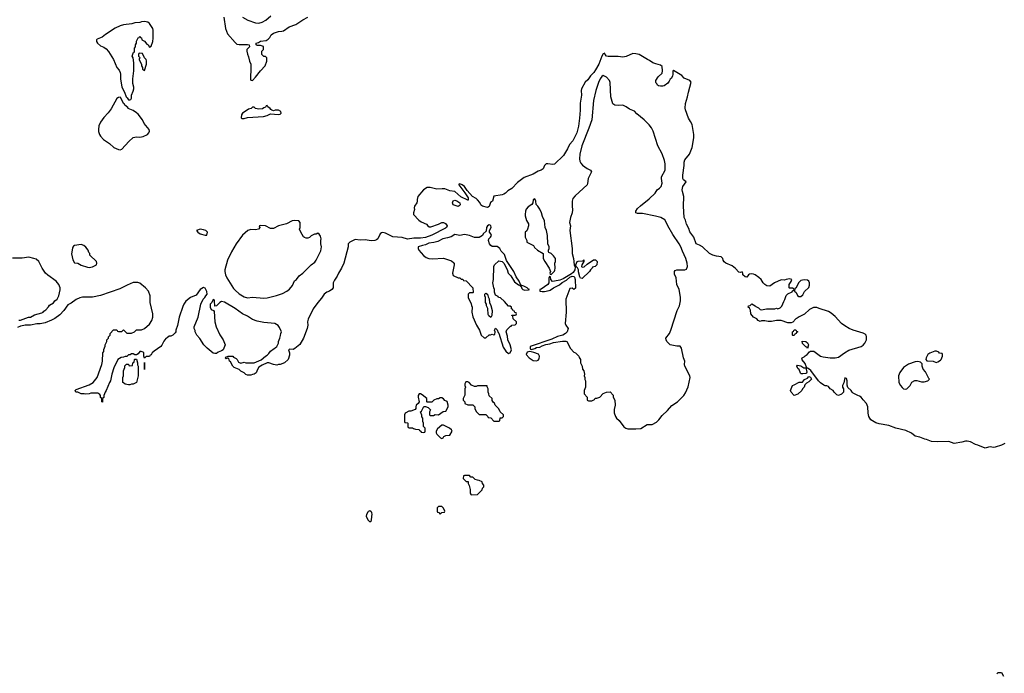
# Model space of a CAD drawing. Header units: inches. Extents: x 1934316 to 2140091, y 524953 to 667329.
# Tile 325 of 384: x 2068259 to 2080323, y 567942 to 575957. Entities that reach past the tile are written whole.
import ezdxf

# ---------------------------------------------------------------- set-up
doc = ezdxf.new("R2010")
doc.units = ezdxf.units.IN
doc.header["$MEASUREMENT"] = 0
for name, color, linetype in [('C0567', 7, 'Continuous'), ('C0576', 7, 'Continuous'), ('C0577', 7, 'Continuous'), ('C0586', 7, 'Continuous'), ('C0587', 7, 'Continuous')]:
    doc.layers.add(name, color=color, linetype=linetype)

msp = doc.modelspace()

# ---------------------------------------------------------------- linework, layer by layer
at = {"layer": 'C0567', "color": 5, "elevation": 120}
for points in [[(2069790, 575935), (2069750, 575929), (2069730, 575921), (2069670, 575918), (2069633, 575907), (2069530, 575894), (2069490, 575881), (2069430, 575852), (2069310, 575776), (2069270, 575741), (2069210, 575719), (2069201, 575710), (2069200, 575690), (2069211, 575670), (2069250, 575636), (2069290, 575619), (2069319, 575599), (2069346, 575566), (2069407, 575470), (2069451, 575370), (2069477, 575337), (2069491, 575310), (2069496, 575290), (2069496, 575230), (2069511, 575130), (2069545, 575070), (2069562, 575010), (2069577, 574997), (2069590, 574974), (2069610, 574974), (2069622, 574978), (2069627, 574993), (2069629, 575030), (2069650, 575082), (2069656, 575110), (2069656, 575130), (2069646, 575174), (2069644, 575230), (2069657, 575330), (2069659, 575430), (2069648, 575490), (2069638, 575510), (2069647, 575533), (2069648, 575552), (2069662, 575558), (2069666, 575570), (2069667, 575607), (2069676, 575624), (2069678, 575650), (2069688, 575670), (2069690, 575694), (2069710, 575734), (2069722, 575738), (2069730, 575754), (2069738, 575738), (2069750, 575734), (2069754, 575710), (2069790, 575692), (2069818, 575658), (2069832, 575650), (2069850, 575622), (2069870, 575632), (2069889, 575690), (2069896, 575730), (2069896, 575770), (2069894, 575830), (2069889, 575849), (2069849, 575910), (2069830, 575925), (2069810, 575932)], [(2069730, 575546), (2069718, 575542), (2069714, 575530), (2069714, 575510), (2069734, 575490), (2069724, 575476), (2069724, 575464), (2069752, 575410), (2069752, 575390), (2069762, 575370), (2069762, 575350), (2069790, 575334), (2069813, 575410), (2069814, 575454), (2069808, 575470), (2069786, 575490), (2069762, 575542)], [(2069490, 575008), (2069470, 575002), (2069450, 574989), (2069378, 574862), (2069344, 574816), (2069290, 574759), (2069250, 574699), (2069230, 574655), (2069224, 574610), (2069225, 574585), (2069236, 574550), (2069248, 574530), (2069284, 574490), (2069358, 574438), (2069411, 574390), (2069470, 574365), (2069490, 574362), (2069510, 574371), (2069596, 574464), (2069649, 574511), (2069690, 574519), (2069730, 574516), (2069770, 574525), (2069823, 574550), (2069842, 574570), (2069849, 574590), (2069844, 574610), (2069784, 574684), (2069762, 574730), (2069710, 574797), (2069690, 574817), (2069650, 574844), (2069589, 574870), (2069582, 574882), (2069549, 574910), (2069542, 574922), (2069530, 574929), (2069499, 574999)], [(2069010, 573201), (2068930, 573189), (2068920, 573180), (2068910, 573169), (2068906, 573154), (2068895, 573085), (2068910, 573011), (2068930, 572976), (2068970, 572971), (2069010, 572946), (2069090, 572921), (2069110, 572919), (2069150, 572927), (2069198, 572950), (2069202, 572970), (2069198, 572990), (2069118, 573070), (2069118, 573090), (2069104, 573104), (2069098, 573130), (2069070, 573169), (2069044, 573190)], [(2069590, 571479), (2069550, 571489), (2069530, 571502), (2069524, 571510), (2069522, 571530), (2069522, 571570), (2069529, 571590), (2069529, 571650), (2069548, 571690), (2069548, 571712), (2069567, 571733), (2069590, 571734), (2069598, 571718), (2069610, 571714), (2069642, 571718), (2069646, 571750), (2069662, 571758), (2069666, 571790), (2069670, 571794), (2069690, 571794), (2069702, 571750), (2069704, 571724), (2069711, 571710), (2069711, 571590), (2069691, 571510), (2069650, 571489), (2069630, 571489), (2069610, 571479)], [(2069790, 571666), (2069786, 571710), (2069790, 571754)]]:
    msp.add_lwpolyline(points, close=True, dxfattribs=at)
for points in [[(2068248, 572272), (2068267, 572273), (2068366, 572310), (2068390, 572311), (2068442, 572338), (2068530, 572362), (2068548, 572372), (2068556, 572384), (2068580, 572400), (2068610, 572434), (2068623, 572457), (2068675, 572485), (2068688, 572510), (2068718, 572530), (2068738, 572570), (2068754, 572646), (2068754, 572670), (2068737, 572710), (2068705, 572750), (2068604, 572824), (2068577, 572850), (2068533, 572910), (2068493, 572990), (2068459, 573019), (2068433, 573030), (2068370, 573044), (2068290, 573032), (2068170, 573031)], [(2070000, 571967), (2069990, 571949), (2069907, 571893), (2069882, 571870), (2069870, 571846), (2069858, 571842), (2069850, 571826), (2069810, 571826), (2069790, 571806), (2069778, 571830), (2069778, 571870), (2069770, 571878), (2069747, 571887), (2069730, 571888), (2069710, 571858), (2069690, 571846), (2069670, 571846), (2069650, 571858), (2069630, 571858), (2069612, 571848), (2069590, 571846), (2069572, 571828), (2069553, 571827), (2069530, 571818), (2069504, 571816), (2069462, 571790), (2069411, 571689), (2069387, 571610), (2069371, 571530), (2069358, 571510), (2069318, 571410), (2069305, 571390), (2069291, 571350), (2069290, 571326), (2069274, 571310), (2069273, 571267), (2069266, 571270), (2069266, 571310), (2069250, 571326), (2069248, 571350), (2069240, 571360), (2069216, 571376), (2069130, 571378), (2069110, 571369), (2069070, 571364), (2069049, 571369), (2069010, 571369), (2068970, 571388), (2068946, 571390), (2068938, 571410), (2068950, 571422), (2069110, 571478), (2069158, 571510), (2069208, 571570), (2069267, 571727), (2069275, 571770), (2069278, 571870), (2069288, 571890), (2069289, 571911), (2069307, 571953), (2069308, 571970), (2069328, 572010), (2069328, 572030), (2069346, 572050), (2069346, 572070), (2069366, 572090), (2069366, 572110), (2069407, 572153), (2069450, 572154), (2069458, 572138), (2069470, 572134), (2069510, 572134), (2069530, 572154), (2069570, 572114), (2069627, 572113), (2069666, 572130), (2069688, 572152), (2069750, 572152), (2069790, 572172), (2069850, 572222), (2069879, 572270), (2069889, 572310), (2069889, 572350), (2069859, 572490), (2069859, 572570), (2069839, 572630), (2069802, 572670), (2069730, 572728), (2069707, 572733), (2069650, 572734), (2069577, 572703), (2069485, 572655), (2069250, 572574), (2069150, 572554), (2069030, 572553), (2068994, 572546), (2068950, 572524), (2068890, 572482), (2068850, 572462), (2068801, 572390), (2068750, 572339), (2068690, 572294), (2068650, 572273), (2068570, 572241), (2068510, 572229), (2068469, 572229), (2068390, 572213), (2068327, 572213), (2068310, 572205), (2068270, 572198), (2068230, 572182)]]:
    msp.add_lwpolyline(points, dxfattribs=at)
at = {"layer": 'C0576', "color": 5, "elevation": 140}
for points in [[(2072550, 569933), (2072530, 569926), (2072523, 569917), (2072508, 569890), (2072505, 569870), (2072524, 569824), (2072550, 569801), (2072570, 569814), (2072573, 569870), (2072579, 569890), (2072572, 569912), (2072564, 569924)], [(2073430, 569986), (2073390, 569986), (2073374, 569970), (2073374, 569930), (2073378, 569918), (2073393, 569913), (2073410, 569894), (2073430, 569914), (2073462, 569918), (2073466, 569930), (2073450, 569966)]]:
    msp.add_lwpolyline(points, close=True, dxfattribs=at)
at = {"layer": 'C0577', "color": 5}
for points, elevation in [([(2070761, 575990), (2070781, 575850), (2070805, 575785), (2070897, 575677), (2070919, 575659), (2070950, 575652), (2071050, 575655), (2071071, 575650), (2071075, 575625), (2071043, 575590), (2071043, 575570), (2071050, 575534), (2071063, 575503), (2071076, 575450), (2071091, 575411), (2071091, 575330), (2071085, 575270), (2071087, 575227), (2071090, 575214), (2071110, 575212), (2071150, 575252), (2071209, 575331), (2071268, 575390), (2071288, 575450), (2071286, 575490), (2071270, 575506), (2071250, 575506), (2071226, 575530), (2071226, 575570), (2071246, 575590), (2071246, 575630), (2071210, 575639), (2071170, 575642), (2071158, 575650), (2071158, 575670), (2071183, 575677), (2071210, 575693), (2071277, 575703), (2071303, 575717), (2071323, 575737), (2071342, 575770), (2071368, 575790), (2071430, 575813), (2071470, 575815), (2071490, 575821), (2071559, 575870), (2071642, 575898), (2071730, 575956), (2071790, 575989)], 120), ([(2070987, 575987), (2071054, 575950), (2071150, 575919), (2071190, 575916), (2071230, 575925), (2071275, 575950), (2071337, 576003)], 140), ([(2080000, 570738), (2079970, 570749), (2079910, 570781), (2079870, 570789), (2079849, 570789), (2079803, 570777), (2079710, 570762), (2079643, 570783), (2079510, 570780), (2079430, 570784), (2079370, 570809), (2079350, 570812), (2079290, 570836), (2079230, 570848), (2079187, 570887), (2079118, 570918), (2078994, 570950), (2078910, 570980), (2078790, 571001), (2078750, 571014), (2078689, 571049), (2078662, 571090), (2078654, 571130), (2078653, 571210), (2078636, 571250), (2078595, 571295), (2078570, 571329), (2078550, 571342), (2078528, 571348), (2078470, 571378), (2078458, 571390), (2078448, 571410), (2078407, 571447), (2078396, 571476), (2078397, 571530), (2078390, 571558), (2078370, 571566), (2078357, 571503), (2078342, 571470), (2078342, 571450), (2078354, 571430), (2078352, 571390), (2078330, 571366), (2078290, 571348), (2078270, 571358), (2078238, 571390), (2078228, 571408), (2078189, 571429), (2078170, 571458), (2078150, 571468), (2078130, 571468), (2078110, 571475), (2078070, 571504), (2078047, 571527), (2077954, 571654), (2077933, 571673), (2077910, 571684), (2077902, 571682), (2077883, 571743), (2077846, 571786), (2077843, 571797), (2077846, 571810), (2077870, 571822), (2077883, 571837), (2077906, 571850), (2077936, 571884), (2077950, 571892), (2077990, 571891), (2078070, 571831), (2078102, 571822), (2078191, 571811), (2078250, 571811), (2078290, 571819), (2078367, 571873), (2078417, 571903), (2078570, 571951), (2078595, 571965), (2078616, 571990), (2078633, 572030), (2078636, 572070), (2078629, 572090), (2078620, 572100), (2078595, 572115), (2078470, 572149), (2078424, 572170), (2078370, 572201), (2078330, 572233), (2078250, 572318), (2078200, 572360), (2078170, 572379), (2078054, 572414), (2078028, 572428), (2077987, 572427), (2077937, 572403), (2077875, 572345), (2077810, 572315), (2077785, 572295), (2077770, 572288), (2077731, 572249), (2077710, 572238), (2077670, 572238), (2077590, 572269), (2077532, 572268), (2077470, 572255), (2077430, 572255), (2077390, 572266), (2077350, 572266), (2077330, 572258), (2077309, 572269), (2077289, 572289), (2077250, 572309), (2077218, 572350), (2077215, 572395), (2077200, 572420), (2077186, 572430), (2077188, 572450), (2077210, 572454), (2077230, 572471), (2077272, 572450), (2077280, 572440), (2077310, 572422), (2077330, 572402), (2077350, 572398), (2077410, 572411), (2077510, 572411), (2077530, 572418), (2077550, 572412), (2077576, 572424), (2077596, 572444), (2077620, 572500), (2077636, 572524), (2077650, 572574), (2077670, 572594), (2077722, 572618), (2077727, 572633), (2077742, 572638), (2077746, 572650), (2077742, 572662), (2077730, 572666), (2077690, 572666), (2077686, 572670), (2077688, 572710), (2077713, 572747), (2077719, 572770), (2077690, 572780), (2077650, 572772), (2077630, 572763), (2077590, 572767), (2077509, 572731), (2077450, 572689), (2077415, 572695), (2077390, 572708), (2077370, 572729), (2077344, 572770), (2077317, 572797), (2077270, 572829), (2077250, 572838), (2077230, 572841), (2077203, 572837), (2077190, 572829), (2077170, 572799), (2077150, 572802), (2077118, 572830), (2077118, 572850), (2077110, 572866), (2077090, 572858), (2077070, 572862), (2077028, 572908), (2076990, 572939), (2076912, 572972), (2076890, 572989), (2076877, 573010), (2076873, 573030), (2076854, 573050), (2076796, 573056), (2076750, 573070), (2076710, 573089), (2076625, 573170), (2076590, 573192), (2076547, 573210), (2076517, 573290), (2076470, 573355), (2076456, 573396), (2076430, 573448), (2076417, 573497), (2076401, 573530), (2076392, 573670), (2076396, 573790), (2076380, 573850), (2076378, 573870), (2076379, 573890), (2076386, 573910), (2076426, 573970), (2076393, 573993), (2076384, 574010), (2076384, 574050), (2076402, 574170), (2076401, 574210), (2076410, 574238), (2076464, 574310), (2076484, 574350), (2076497, 574390), (2076521, 574510), (2076518, 574550), (2076497, 574670), (2076479, 574710), (2076452, 574750), (2076417, 574850), (2076414, 574874), (2076417, 574930), (2076443, 575010), (2076452, 575070), (2076485, 575190), (2076470, 575212), (2076402, 575242), (2076370, 575271), (2076270, 575333), (2076261, 575330), (2076263, 575290), (2076257, 575263), (2076242, 575238), (2076230, 575229), (2076218, 575202), (2076200, 575180), (2076155, 575145), (2076140, 575140), (2076110, 575140), (2076087, 575147), (2076075, 575155), (2076070, 575168), (2076058, 575178), (2076053, 575190), (2076054, 575210), (2076082, 575258), (2076130, 575302), (2076135, 575330), (2076130, 575384), (2076110, 575399), (2076054, 575414), (2076018, 575430), (2075977, 575457), (2075950, 575469), (2075850, 575529), (2075810, 575539), (2075770, 575541), (2075690, 575505), (2075650, 575497), (2075590, 575504), (2075470, 575504), (2075449, 575509), (2075434, 575530), (2075430, 575546), (2075410, 575539), (2075390, 575509), (2075354, 575410), (2075316, 575344), (2075292, 575308), (2075254, 575270), (2075219, 575221), (2075189, 575190), (2075142, 575110), (2075138, 575090), (2075142, 575030), (2075126, 574934), (2075128, 574848), (2075119, 574750), (2075104, 574650), (2075084, 574570), (2075070, 574536), (2075037, 574470), (2074994, 574426), (2074970, 574374), (2074921, 574290), (2074810, 574187), (2074790, 574180), (2074730, 574191), (2074710, 574190), (2074690, 574170), (2074672, 574130), (2074650, 574110), (2074610, 574099), (2074550, 574064), (2074440, 574020), (2074358, 573962), (2074290, 573889), (2074240, 573860), (2074210, 573830), (2074190, 573817), (2074170, 573808), (2074068, 573792), (2074053, 573730), (2074026, 573714), (2074010, 573665), (2073990, 573653), (2073930, 573670), (2073918, 573678), (2073908, 573688), (2073895, 573715), (2073870, 573748), (2073850, 573765), (2073808, 573788), (2073742, 573862), (2073707, 573910), (2073682, 573930), (2073650, 573946), (2073638, 573942), (2073638, 573930), (2073715, 573835), (2073753, 573773), (2073755, 573745), (2073750, 573743), (2073663, 573783), (2073590, 573849), (2073530, 573857), (2073470, 573883), (2073435, 573885), (2073370, 573877), (2073290, 573901), (2073250, 573899), (2073208, 573872), (2073136, 573790), (2073127, 573753), (2073131, 573730), (2073126, 573710), (2073096, 573670), (2073091, 573650), (2073096, 573630), (2073085, 573590), (2073086, 573570), (2073150, 573498), (2073177, 573477), (2073242, 573450), (2073258, 573430), (2073277, 573417), (2073295, 573415), (2073390, 573448), (2073430, 573469), (2073450, 573471), (2073477, 573457), (2073497, 573430), (2073489, 573410), (2073478, 573402), (2073310, 573313), (2073230, 573286), (2073170, 573277), (2073090, 573276), (2073010, 573267), (2072947, 573287), (2072830, 573294), (2072739, 573339), (2072710, 573347), (2072690, 573342), (2072677, 573330), (2072649, 573270), (2072630, 573257), (2072610, 573250), (2072566, 573246), (2072490, 573258), (2072430, 573255), (2072370, 573262), (2072302, 573230), (2072282, 573210), (2072285, 573170), (2072230, 572970), (2072203, 572910), (2072165, 572850), (2072150, 572813), (2072116, 572764), (2072100, 572730), (2072101, 572670), (2072085, 572650), (2072056, 572630), (2072023, 572617), (2071990, 572593), (2071958, 572542), (2071911, 572490), (2071853, 572410), (2071795, 572285), (2071787, 572250), (2071790, 572210), (2071780, 572170), (2071735, 572050), (2071690, 571974), (2071630, 571923), (2071610, 571914), (2071570, 571918), (2071554, 571910), (2071563, 571870), (2071563, 571843), (2071550, 571790), (2071502, 571750), (2071450, 571729), (2071431, 571729), (2071410, 571722), (2071369, 571729), (2071310, 571748), (2071290, 571748), (2071230, 571722), (2071190, 571698), (2071171, 571669), (2071155, 571625), (2071130, 571609), (2071110, 571608), (2071090, 571598), (2071050, 571598), (2071030, 571608), (2071010, 571628), (2070970, 571649), (2070950, 571669), (2070888, 571690), (2070870, 571708), (2070840, 571760), (2070828, 571770), (2070822, 571802), (2070810, 571806), (2070790, 571798), (2070778, 571810), (2070790, 571822), (2070798, 571822), (2070812, 571832), (2070870, 571832), (2070878, 571818), (2070910, 571802), (2070922, 571790), (2070938, 571758), (2070970, 571745), (2071010, 571758), (2071030, 571751), (2071130, 571751), (2071216, 571784), (2071269, 571831), (2071290, 571842), (2071310, 571862), (2071330, 571892), (2071375, 571925), (2071390, 571932), (2071408, 571950), (2071428, 571990), (2071428, 572010), (2071448, 572050), (2071449, 572070), (2071456, 572084), (2071458, 572110), (2071466, 572130), (2071443, 572183), (2071425, 572205), (2071386, 572230), (2071250, 572243), (2071170, 572261), (2071110, 572281), (2071050, 572321), (2070990, 572350), (2070897, 572417), (2070770, 572493), (2070730, 572502), (2070711, 572489), (2070670, 572448), (2070650, 572446), (2070646, 572510), (2070642, 572522), (2070630, 572526), (2070614, 572490), (2070592, 572470), (2070592, 572430), (2070605, 572405), (2070633, 572393), (2070640, 572380), (2070651, 572250), (2070666, 572190), (2070711, 572091), (2070751, 572030), (2070778, 571970), (2070751, 571910), (2070730, 571895), (2070690, 571878), (2070670, 571864), (2070650, 571862), (2070630, 571869), (2070555, 571930), (2070515, 571970), (2070468, 572048), (2070428, 572088), (2070408, 572128), (2070407, 572147), (2070398, 572170), (2070398, 572190), (2070444, 572310), (2070478, 572470), (2070508, 572530), (2070528, 572550), (2070538, 572570), (2070555, 572590), (2070550, 572626), (2070530, 572666), (2070510, 572675), (2070470, 572649), (2070421, 572579), (2070350, 572549), (2070296, 572504), (2070270, 572470), (2070258, 572442), (2070214, 572310), (2070191, 572209), (2070172, 572148), (2070171, 572130), (2070164, 572116), (2070134, 572090), (2070110, 572078), (2070090, 572078), (2070065, 572055), (2070050, 572048), (2070025, 572015), (2070000, 571967)], 120)]:
    msp.add_lwpolyline(points, dxfattribs=dict(at, elevation=elevation))
for points, elevation in [([(2075410, 575272), (2075390, 575262), (2075370, 575232), (2075350, 575189), (2075317, 575090), (2075288, 574968), (2075269, 574730), (2075234, 574626), (2075148, 574410), (2075124, 574310), (2075119, 574250), (2075123, 574223), (2075136, 574196), (2075155, 574175), (2075211, 574131), (2075252, 574110), (2075265, 574090), (2075226, 574010), (2075218, 573950), (2075211, 573930), (2075064, 573796), (2075037, 573763), (2075027, 573730), (2075028, 573672), (2075033, 573627), (2075028, 573590), (2075007, 573530), (2074996, 573470), (2075007, 573430), (2075000, 573370), (2075028, 573150), (2075028, 573090), (2075043, 573030), (2075053, 572953), (2075064, 572924), (2075061, 572890), (2075042, 572858), (2075021, 572839), (2074919, 572781), (2074876, 572764), (2074810, 572749), (2074788, 572748), (2074766, 572770), (2074762, 572802), (2074750, 572806), (2074742, 572790), (2074742, 572730), (2074732, 572710), (2074650, 572654), (2074634, 572650), (2074634, 572630), (2074662, 572622), (2074690, 572623), (2074745, 572635), (2074759, 572641), (2074798, 572670), (2074875, 572705), (2074906, 572734), (2074958, 572762), (2075000, 572800), (2075030, 572812), (2075050, 572806), (2075058, 572798), (2075067, 572770), (2075070, 572666), (2075050, 572648), (2075030, 572666), (2074998, 572662), (2074952, 572528), (2074956, 572370), (2074944, 572230), (2074951, 572210), (2074978, 572170), (2074966, 572130), (2074946, 572110), (2074915, 572090), (2074850, 572074), (2074779, 572041), (2074514, 571950), (2074514, 571930), (2074518, 571918), (2074530, 571914), (2074570, 571926), (2074590, 571938), (2074630, 571941), (2074661, 571959), (2074705, 571975), (2074756, 571984), (2074800, 572000), (2074910, 572015), (2074950, 572014), (2074961, 572010), (2075006, 571926), (2075050, 571882), (2075071, 571871), (2075111, 571831), (2075113, 571813), (2075131, 571791), (2075132, 571750), (2075152, 571710), (2075154, 571670), (2075171, 571651), (2075178, 571610), (2075174, 571590), (2075182, 571570), (2075184, 571544), (2075192, 571530), (2075192, 571450), (2075174, 571410), (2075174, 571370), (2075214, 571330), (2075214, 571290), (2075230, 571282), (2075270, 571282), (2075302, 571298), (2075310, 571314), (2075330, 571314), (2075366, 571330), (2075408, 571372), (2075449, 571391), (2075492, 571392), (2075530, 571354), (2075532, 571330), (2075551, 571291), (2075556, 571230), (2075542, 571178), (2075542, 571138), (2075558, 571090), (2075570, 571072), (2075603, 571043), (2075663, 570963), (2075687, 570947), (2075710, 570941), (2075810, 570938), (2075870, 570945), (2075949, 570991), (2075990, 570995), (2076010, 570991), (2076060, 571020), (2076089, 571051), (2076130, 571105), (2076197, 571163), (2076250, 571225), (2076318, 571270), (2076395, 571350), (2076417, 571383), (2076450, 571454), (2076475, 571570), (2076469, 571590), (2076409, 571710), (2076405, 571730), (2076409, 571770), (2076393, 571810), (2076369, 571930), (2076350, 571955), (2076310, 571955), (2076228, 571970), (2076188, 572010), (2076178, 572030), (2076175, 572050), (2076221, 572110), (2076239, 572150), (2076316, 572390), (2076342, 572450), (2076355, 572510), (2076355, 572555), (2076340, 572650), (2076311, 572711), (2076301, 572790), (2076283, 572837), (2076283, 572870), (2076290, 572881), (2076310, 572891), (2076410, 572891), (2076430, 572897), (2076440, 572930), (2076438, 572970), (2076422, 573030), (2076379, 573119), (2076361, 573170), (2076339, 573210), (2076261, 573321), (2076202, 573430), (2076190, 573459), (2076162, 573502), (2076113, 573533), (2076049, 573549), (2075890, 573581), (2075830, 573581), (2075809, 573590), (2075809, 573610), (2075830, 573643), (2075864, 573676), (2075970, 573759), (2076045, 573830), (2076070, 573870), (2076099, 573890), (2076117, 573910), (2076129, 573951), (2076121, 574010), (2076123, 574030), (2076168, 574112), (2076167, 574190), (2076161, 574230), (2076131, 574311), (2076079, 574410), (2076021, 574590), (2075999, 574630), (2075970, 574666), (2075910, 574730), (2075821, 574801), (2075790, 574835), (2075730, 574861), (2075690, 574890), (2075650, 574909), (2075590, 574906), (2075550, 574909), (2075526, 574926), (2075503, 575010), (2075494, 575186), (2075487, 575210), (2075450, 575252)], 140), ([(2071290, 574906), (2071278, 574902), (2071270, 574886), (2071250, 574878), (2071235, 574865), (2071190, 574859), (2071150, 574868), (2071130, 574886), (2071110, 574886), (2071094, 574870), (2071062, 574858), (2071010, 574824), (2070990, 574809), (2070976, 574790), (2070972, 574752), (2070986, 574746), (2071010, 574747), (2071050, 574759), (2071246, 574770), (2071290, 574781), (2071330, 574802), (2071430, 574794), (2071450, 574797), (2071463, 574810), (2071458, 574830), (2071430, 574847), (2071391, 574849), (2071370, 574838), (2071350, 574846), (2071336, 574856), (2071328, 574870), (2071298, 574890)], 120), ([(2073630, 573668), (2073570, 573688), (2073562, 573710), (2073570, 573735), (2073590, 573742), (2073615, 573735), (2073650, 573711), (2073654, 573686), (2073645, 573675)], 120), ([(2074570, 573759), (2074552, 573750), (2074545, 573710), (2074532, 573690), (2074490, 573664), (2074466, 573634), (2074455, 573610), (2074451, 573570), (2074453, 573550), (2074470, 573494), (2074492, 573452), (2074492, 573430), (2074482, 573390), (2074471, 573369), (2074452, 573350), (2074452, 573290), (2074474, 573250), (2074474, 573230), (2074554, 573190), (2074565, 573165), (2074602, 573130), (2074674, 573090), (2074674, 573030), (2074692, 572990), (2074745, 572910), (2074762, 572870), (2074754, 572850), (2074758, 572838), (2074770, 572834), (2074810, 572874), (2074815, 572885), (2074818, 572910), (2074815, 572970), (2074822, 572990), (2074822, 573030), (2074800, 573060), (2074770, 573088), (2074742, 573102), (2074738, 573110), (2074738, 573130), (2074748, 573150), (2074748, 573170), (2074729, 573209), (2074725, 573310), (2074713, 573370), (2074697, 573410), (2074689, 573490), (2074663, 573543), (2074652, 573590), (2074630, 573635), (2074609, 573670), (2074588, 573690), (2074584, 573730)], 140), ([(2071630, 573493), (2071598, 573490), (2071526, 573454), (2071428, 573430), (2071370, 573395), (2071330, 573398), (2071269, 573430), (2071205, 573435), (2071192, 573430), (2071201, 573410), (2071185, 573390), (2071150, 573382), (2071090, 573384), (2071054, 573370), (2070990, 573314), (2070913, 573210), (2070855, 573110), (2070807, 573010), (2070771, 572890), (2070771, 572870), (2070781, 572830), (2070798, 572790), (2070880, 572660), (2070900, 572640), (2070950, 572596), (2071010, 572559), (2071050, 572545), (2071110, 572556), (2071250, 572544), (2071290, 572547), (2071407, 572573), (2071480, 572600), (2071533, 572627), (2071566, 572654), (2071602, 572698), (2071626, 572754), (2071649, 572771), (2071683, 572817), (2071728, 572850), (2071829, 572951), (2071876, 572984), (2071893, 573010), (2071950, 573122), (2071956, 573170), (2071949, 573210), (2071949, 573251), (2071954, 573270), (2071943, 573303), (2071930, 573326), (2071910, 573338), (2071890, 573328), (2071870, 573328), (2071830, 573308), (2071810, 573288), (2071790, 573278), (2071770, 573278), (2071748, 573288), (2071736, 573296), (2071702, 573350), (2071689, 573390), (2071695, 573410), (2071694, 573470), (2071678, 573490)], 120), ([(2074010, 573440), (2073989, 573431), (2073980, 573410), (2073975, 573365), (2073938, 573330), (2073931, 573309), (2073890, 573288), (2073830, 573288), (2073770, 573312), (2073710, 573325), (2073650, 573312), (2073590, 573323), (2073545, 573295), (2073499, 573281), (2073442, 573270), (2073382, 573238), (2073334, 573226), (2073270, 573216), (2073230, 573197), (2073195, 573190), (2073141, 573170), (2073141, 573150), (2073151, 573130), (2073206, 573066), (2073241, 573041), (2073270, 573030), (2073315, 573025), (2073450, 573031), (2073550, 572998), (2073577, 572977), (2073582, 572970), (2073582, 572950), (2073561, 572850), (2073570, 572822), (2073630, 572792), (2073652, 572792), (2073670, 572774), (2073690, 572774), (2073698, 572758), (2073730, 572754), (2073812, 572670), (2073814, 572610), (2073810, 572606), (2073770, 572606), (2073754, 572590), (2073754, 572550), (2073792, 572472), (2073793, 572453), (2073802, 572430), (2073798, 572370), (2073810, 572314), (2073858, 572210), (2073891, 572150), (2073912, 572090), (2073950, 572054), (2073970, 572054), (2074010, 572092), (2074027, 572093), (2074050, 572102), (2074070, 572094), (2074082, 572098), (2074086, 572130), (2074078, 572150), (2074090, 572174), (2074110, 572154), (2074121, 572121), (2074131, 572111), (2074183, 571943), (2074214, 571894), (2074250, 571865), (2074269, 571871), (2074284, 571910), (2074269, 571969), (2074241, 572030), (2074235, 572075), (2074218, 572130), (2074227, 572153), (2074270, 572194), (2074282, 572198), (2074287, 572213), (2074330, 572214), (2074346, 572230), (2074346, 572250), (2074307, 572287), (2074302, 572322), (2074288, 572330), (2074290, 572334), (2074330, 572334), (2074342, 572338), (2074346, 572350), (2074342, 572362), (2074327, 572367), (2074322, 572382), (2074307, 572387), (2074302, 572402), (2074286, 572410), (2074286, 572430), (2074270, 572446), (2074250, 572446), (2074200, 572500), (2074150, 572546), (2074126, 572550), (2074122, 572562), (2074090, 572578), (2074084, 572590), (2074076, 572616), (2074078, 572650), (2074069, 572670), (2074055, 572730), (2074066, 572770), (2074068, 572930), (2074078, 572950), (2074130, 573002), (2074170, 572991), (2074191, 572970), (2074230, 572892), (2074245, 572850), (2074275, 572815), (2074323, 572743), (2074370, 572705), (2074382, 572702), (2074390, 572694), (2074398, 572698), (2074394, 572690), (2074404, 572684), (2074410, 572662), (2074422, 572650), (2074450, 572641), (2074495, 572645), (2074506, 572650), (2074494, 572654), (2074478, 572670), (2074438, 572690), (2074400, 572700), (2074379, 572750), (2074343, 572803), (2074314, 572870), (2074225, 573005), (2074198, 573078), (2074160, 573120), (2074142, 573150), (2074110, 573176), (2074050, 573175), (2074030, 573188), (2074015, 573210), (2074002, 573250), (2074008, 573270), (2074029, 573290), (2074039, 573310), (2074033, 573330), (2074014, 573350), (2074017, 573370), (2074037, 573410), (2074033, 573433)], 140), ([(2070470, 573387), (2070427, 573370), (2070441, 573350), (2070470, 573331), (2070530, 573314), (2070550, 573314), (2070558, 573350), (2070541, 573370), (2070510, 573381)], 120), ([(2075150, 572782), (2075130, 572788), (2075122, 572802), (2075105, 572865), (2075104, 572890), (2075094, 572914), (2075078, 572930), (2075075, 572950), (2075088, 572990), (2075103, 572997), (2075158, 573002), (2075171, 573011), (2075171, 572990), (2075145, 572950), (2075142, 572930), (2075150, 572922), (2075174, 572926), (2075210, 572958), (2075290, 573011), (2075313, 573013), (2075334, 572990), (2075332, 572950), (2075310, 572929), (2075292, 572928), (2075278, 572922), (2075274, 572910), (2075252, 572888), (2075242, 572870)], 140), ([(2077870, 572769), (2077830, 572759), (2077802, 572730), (2077774, 572670), (2077758, 572662), (2077754, 572630), (2077774, 572610), (2077790, 572574), (2077804, 572564), (2077830, 572562), (2077855, 572585), (2077876, 572624), (2077930, 572674), (2077937, 572703), (2077936, 572730), (2077929, 572749), (2077910, 572764)], 120), ([(2074030, 572306), (2074007, 572327), (2074000, 572340), (2073995, 572415), (2073978, 572450), (2073978, 572470), (2073968, 572490), (2073968, 572550), (2073958, 572570), (2073958, 572590), (2073970, 572602), (2073991, 572590), (2073998, 572558), (2074010, 572534), (2074016, 572490), (2074030, 572454), (2074046, 572390), (2074042, 572330)], 140), ([(2077730, 572086), (2077726, 572090), (2077726, 572130), (2077742, 572138), (2077750, 572154), (2077770, 572154), (2077778, 572138), (2077790, 572134), (2077792, 572128), (2077778, 572122), (2077773, 572107), (2077758, 572102), (2077750, 572086)], 120), ([(2077910, 571926), (2077902, 571942), (2077890, 571946), (2077850, 571986), (2077847, 572013), (2077890, 572012), (2077910, 571994), (2077922, 571970)], 120), ([(2074510, 571888), (2074478, 571882), (2074465, 571850), (2074502, 571810), (2074550, 571779), (2074590, 571775), (2074610, 571782), (2074622, 571798), (2074629, 571830), (2074614, 571854), (2074557, 571877)], 140), ([(2079494, 571894), (2079470, 571893), (2079410, 571869), (2079387, 571850), (2079365, 571810), (2079362, 571790), (2079373, 571773), (2079450, 571771), (2079490, 571754), (2079510, 571762), (2079540, 571780), (2079548, 571790), (2079566, 571830), (2079566, 571850), (2079562, 571862), (2079530, 571866), (2079522, 571882)], 120), ([(2079265, 571765), (2079230, 571763), (2079150, 571732), (2079087, 571690), (2079042, 571630), (2079028, 571590), (2079031, 571510), (2079051, 571470), (2079070, 571445), (2079090, 571431), (2079110, 571427), (2079130, 571431), (2079168, 571470), (2079189, 571511), (2079228, 571532), (2079250, 571531), (2079310, 571516), (2079343, 571517), (2079386, 571530), (2079406, 571550), (2079398, 571558), (2079358, 571638), (2079329, 571670), (2079318, 571710), (2079316, 571736), (2079296, 571756)], 120), ([(2077854, 571614), (2077835, 571615), (2077824, 571624), (2077810, 571666), (2077796, 571676), (2077783, 571703), (2077782, 571710), (2077790, 571722), (2077830, 571711), (2077868, 571688), (2077886, 571686), (2077898, 571678), (2077896, 571670), (2077905, 571635), (2077898, 571622), (2077890, 571619)], 120), ([(2073750, 571518), (2073725, 571515), (2073714, 571490), (2073714, 571470), (2073722, 571450), (2073712, 571430), (2073713, 571353), (2073694, 571310), (2073694, 571290), (2073714, 571270), (2073714, 571250), (2073750, 571234), (2073810, 571234), (2073834, 571210), (2073834, 571190), (2073850, 571154), (2073890, 571114), (2073970, 571114), (2073993, 571093), (2073998, 571078), (2074030, 571074), (2074070, 571034), (2074130, 571034), (2074142, 571038), (2074147, 571073), (2074170, 571074), (2074186, 571090), (2074186, 571110), (2074146, 571150), (2074130, 571186), (2074086, 571230), (2074075, 571255), (2074063, 571263), (2074048, 571288), (2074046, 571310), (2074010, 571346), (2074007, 571367), (2073998, 571390), (2073998, 571430), (2073986, 571454), (2073986, 571466), (2073870, 571468), (2073850, 571458), (2073830, 571458), (2073796, 571476), (2073766, 571510)], 140), ([(2077750, 571348), (2077710, 571388), (2077702, 571410), (2077728, 571470), (2077750, 571478), (2077810, 571514), (2077850, 571514), (2077876, 571544), (2077910, 571562), (2077930, 571582), (2077950, 571572), (2077962, 571550), (2077930, 571518), (2077900, 571500), (2077881, 571479), (2077871, 571449), (2077851, 571429), (2077842, 571410), (2077795, 571365)], 120), ([(2073170, 571368), (2073153, 571367), (2073142, 571350), (2073142, 571330), (2073154, 571270), (2073142, 571250), (2073118, 571230), (2073111, 571209), (2073111, 571189), (2073104, 571176), (2073050, 571155), (2073025, 571155), (2072990, 571138), (2072982, 571130), (2072974, 571110), (2072974, 571030), (2072978, 571018), (2073010, 571014), (2073014, 571010), (2073014, 570970), (2073018, 570958), (2073030, 570954), (2073070, 570954), (2073084, 570944), (2073110, 570934), (2073152, 570932), (2073158, 570918), (2073173, 570913), (2073178, 570898), (2073210, 570894), (2073222, 570898), (2073226, 570910), (2073226, 570950), (2073208, 570968), (2073208, 571010), (2073198, 571030), (2073198, 571070), (2073188, 571088), (2073187, 571107), (2073168, 571150), (2073182, 571158), (2073210, 571212), (2073230, 571214), (2073262, 571202), (2073293, 571173), (2073282, 571150), (2073282, 571110), (2073290, 571102), (2073330, 571102), (2073350, 571114), (2073390, 571112), (2073448, 571152), (2073482, 571158), (2073508, 571210), (2073509, 571230), (2073495, 571275), (2073470, 571288), (2073450, 571308), (2073430, 571318), (2073410, 571318), (2073390, 571308), (2073370, 571308), (2073334, 571290), (2073310, 571266), (2073253, 571267), (2073246, 571270), (2073246, 571310), (2073190, 571358)], 140), ([(2073450, 570986), (2073430, 570986), (2073380, 570940), (2073362, 570910), (2073362, 570890), (2073370, 570874), (2073414, 570830), (2073430, 570822), (2073446, 570830), (2073456, 570844), (2073480, 570860), (2073530, 570862), (2073558, 570910), (2073550, 570926), (2073526, 570950)], 140), ([(2073770, 570366), (2073710, 570366), (2073698, 570362), (2073694, 570330), (2073730, 570294), (2073752, 570292), (2073752, 570270), (2073765, 570245), (2073777, 570197), (2073778, 570150), (2073782, 570142), (2073790, 570132), (2073870, 570134), (2073926, 570190), (2073928, 570212), (2073946, 570230), (2073946, 570250), (2073928, 570268), (2073926, 570290), (2073890, 570308), (2073869, 570309), (2073840, 570320), (2073810, 570346), (2073787, 570347)], 140)]:
    msp.add_lwpolyline(points, close=True, dxfattribs=dict(at, elevation=elevation))
at = {"layer": 'C0586', "color": 5, "elevation": 120}
msp.add_lwpolyline([(2080230, 567934), (2080250, 567952), (2080290, 567952), (2080314, 567906)], dxfattribs=at)
at = {"layer": 'C0587', "color": 5, "elevation": 120}
msp.add_lwpolyline([(2080330, 570758), (2080290, 570739), (2080210, 570714), (2080190, 570709), (2080150, 570719), (2080130, 570717), (2080090, 570704), (2080000, 570738)], dxfattribs=at)

doc.saveas('drawing.dxf')
